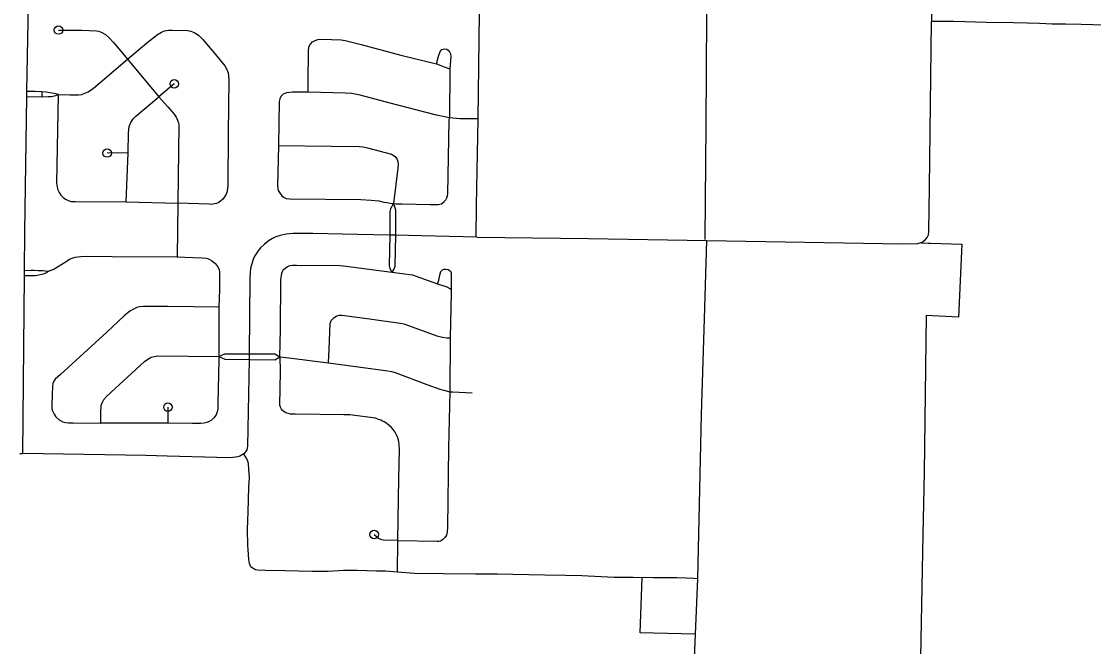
# Model space of a CAD drawing. Extents: x 670147 to 673275, y 705573 to 707613.
# Drawn here: x 671405.1 to 671531.7, y 706500.4 to 706574.4 of the extents above; entities that cross this region are included whole.
import ezdxf

# ---------------------------------------------------------------- set-up
doc = ezdxf.new("R2010")
doc.units = 0
for name, color, linetype in [('33', 7, 'Continuous'), ('34', 7, 'Continuous'), ('6', 7, 'Continuous')]:
    doc.layers.add(name, color=color, linetype=linetype)

msp = doc.modelspace()

# ---------------------------------------------------------------- linework, layer by layer
at = {"layer": '33'}
for points in [[(671405.77, 706600.99), (671405.93, 706600.45), (671406.06, 706599.94), (671406.11, 706599.42), (671406.11, 706598.91), (671406.1, 706597.84), (671406.05, 706596.5), (671405.99, 706594.63), (671405.97, 706592.61), (671405.92, 706588.93), (671405.92, 706586.38), (671405.93, 706583.98), (671405.91, 706581.68), (671405.89, 706579.21), (671405.87, 706576.46), (671405.69, 706566.1), (671405.68, 706565.43), (671405.44, 706549.47), (671405.41, 706544.92), (671405.41, 706544.26)], [(671512.54, 706583.16), (671512.57, 706574.34)], [(671458.8, 706548.89), (671458.84, 706552.6), (671459.04, 706562.85), (671459.17, 706575.33), (671459.22, 706577.33), (671459.25, 706577.76)], [(671458.88, 706548.87), (671472.04, 706548.68), (671486.03, 706548.44), (671509.15, 706548.08), (671510.97, 706548.1), (671511.47, 706548.27), (671511.81, 706548.53), (671512.07, 706548.83), (671512.22, 706549.11), (671512.26, 706549.52), (671512.35, 706554.75), (671512.57, 706574.34)], [(671552.18, 706573.71), (671547.89, 706573.7), (671545.67, 706573.7), (671541.56, 706573.85), (671538.46, 706573.85), (671537.78, 706573.85), (671534.92, 706573.88), (671531.63, 706573.96), (671530.23, 706573.98), (671528.39, 706574.05), (671526.83, 706574.04), (671525.32, 706574.13), (671523.91, 706574.14), (671522.26, 706574.19), (671519.05, 706574.24), (671515.2, 706574.36), (671512.57, 706574.34)], [(671409.42, 706565.71), (671410.8, 706565.68), (671411.8, 706565.68), (671412.23, 706565.73), (671412.55, 706565.86), (671412.95, 706566.04), (671413.58, 706566.46), (671414.36, 706567.13), (671417.59, 706569.88), (671419.9, 706571.83), (671421.14, 706572.83), (671421.63, 706573.1), (671421.98, 706573.23), (671422.45, 706573.32), (671422.92, 706573.33), (671424.7, 706573.28), (671425.08, 706573.22), (671425.48, 706573.07), (671426.01, 706572.74), (671426.52, 706572.23), (671428, 706570.43), (671429.09, 706569.12), (671429.33, 706568.66), (671429.48, 706568.29), (671429.55, 706567.9), (671429.59, 706567.45), (671429.51, 706561.18), (671429.45, 706554.95), (671429.38, 706554.3), (671429.25, 706553.94), (671429.08, 706553.61), (671428.86, 706553.35), (671428.58, 706553.1), (671428.33, 706552.93), (671428.11, 706552.85), (671427.87, 706552.78), (671427.54, 706552.73), (671427.27, 706552.74), (671423.55, 706552.86)], [(671409.46, 706573.34), (671412.21, 706573.31), (671413.95, 706573.25), (671414.23, 706573.19), (671414.56, 706573.07), (671415.01, 706572.81), (671415.42, 706572.45), (671416, 706571.82), (671417.59, 706569.88)], [(671438.94, 706566), (671438.96, 706567.31), (671438.99, 706570.8), (671439.04, 706571.35), (671439.19, 706571.62), (671439.47, 706571.93), (671439.78, 706572.11), (671440.1, 706572.22), (671440.61, 706572.27), (671441.72, 706572.23), (671442.85, 706572.17), (671443.3, 706572.1), (671445.21, 706571.62), (671449.9, 706570.38), (671454.1, 706569.33), (671455.01, 706569.01), (671455.69, 706568.75)], [(671454.1, 706569.33), (671454.34, 706570.24), (671454.52, 706570.82), (671454.74, 706571.03), (671455.05, 706571.13), (671455.31, 706571.09), (671455.49, 706570.98), (671455.65, 706570.78), (671455.76, 706570.54), (671455.78, 706570.2), (671455.69, 706568.75), (671455.62, 706562.96)], [(671417.59, 706569.88), (671421.32, 706565.44), (671422.36, 706564.28), (671423.1, 706563.41), (671423.35, 706563.04), (671423.51, 706562.68), (671423.63, 706562.38), (671423.66, 706562.13), (671423.55, 706552.86), (671423.49, 706546.53)], [(671423.13, 706566.98), (671421.32, 706565.44)], [(671405.69, 706566.1), (671406.7, 706566.1), (671407.5, 706566.08), (671407.99, 706566.04), (671408.45, 706565.97), (671408.93, 706565.87), (671409.24, 706565.78), (671409.42, 706565.71), (671409.11, 706565.55), (671408.64, 706565.43), (671408.23, 706565.43), (671407.48, 706565.42), (671405.68, 706565.43)], [(671407.5, 706566.08), (671407.48, 706565.42)], [(671409.42, 706565.71), (671409.23, 706555.25), (671409.28, 706554.78), (671409.36, 706554.45), (671409.52, 706554.13), (671409.73, 706553.82), (671410.02, 706553.53), (671410.3, 706553.33), (671410.63, 706553.18), (671410.92, 706553.08), (671411.41, 706553.06), (671417.46, 706553.01), (671423.55, 706552.86)], [(671417.46, 706553.01), (671417.68, 706558.84), (671417.72, 706561.17), (671417.82, 706561.95), (671418, 706562.39), (671418.27, 706562.83), (671418.58, 706563.17), (671421.32, 706565.44)], [(671438.94, 706566), (671437.08, 706566.01), (671436.37, 706565.93), (671436, 706565.76), (671435.71, 706565.48), (671435.59, 706565.2), (671435.53, 706564.88), (671435.45, 706559.68), (671435.34, 706554.87), (671435.41, 706554.37), (671435.54, 706554.12), (671435.83, 706553.72), (671436.12, 706553.53), (671436.35, 706553.41), (671436.77, 706553.38), (671445.16, 706553.3), (671446.39, 706553.24), (671447.31, 706553.15), (671447.9, 706553), (671448.27, 706552.94), (671448.62, 706552.88), (671449.01, 706552.85), (671449.32, 706552.81), (671450.03, 706552.8), (671453.34, 706552.72), (671454.32, 706552.73), (671454.71, 706552.81), (671454.99, 706553.06), (671455.22, 706553.28), (671455.33, 706553.52), (671455.4, 706553.73), (671455.43, 706553.97), (671455.52, 706558.3), (671455.6, 706562.63), (671455.62, 706562.96)], [(671459.04, 706562.85), (671456.87, 706562.86), (671455.62, 706562.96), (671454.09, 706563.27), (671448.47, 706564.72), (671445.09, 706565.65), (671444.09, 706565.82), (671443.31, 706565.89), (671438.94, 706566)], [(671435.45, 706559.68), (671441.72, 706559.63), (671444.98, 706559.58), (671445.46, 706559.53), (671445.94, 706559.42), (671448.8, 706558.68), (671449.22, 706558.37), (671449.47, 706558.02), (671449.53, 706557.74), (671449.56, 706557.43), (671449.53, 706557.01), (671449.01, 706552.85)], [(671417.68, 706558.84), (671415.2, 706558.8)], [(671449.01, 706552.85), (671448.67, 706552.2), (671448.6, 706551.87), (671448.6, 706549.1), (671448.52, 706545.48), (671448.59, 706545.16), (671448.83, 706544.7)], [(671449.01, 706552.85), (671449.27, 706552.1), (671449.27, 706551.85), (671449.26, 706549.1), (671449.19, 706545.41), (671449.09, 706545.13), (671448.83, 706544.7)], [(671458.88, 706548.87), (671452.33, 706549.02), (671449.26, 706549.1), (671448.6, 706549.1), (671444.77, 706549.17), (671439.48, 706549.27), (671437.13, 706549.28), (671436.34, 706549.21), (671435.63, 706549.06), (671435.14, 706548.9), (671434.73, 706548.69), (671434.33, 706548.44), (671433.79, 706548.04), (671433.32, 706547.6), (671433.01, 706547.2), (671432.79, 706546.87), (671432.57, 706546.51), (671432.4, 706546.09), (671432.25, 706545.58), (671432.15, 706545.13), (671432.11, 706544.68), (671432.06, 706543.99), (671431.99, 706535.04), (671431.98, 706534.39)], [(671484.25, 706468.98), (671484.24, 706470.54), (671484.22, 706471.93), (671484.23, 706473.39), (671484.18, 706476.23), (671484.19, 706477.94), (671484.12, 706481.11), (671484.03, 706483.35), (671484, 706486.41), (671484.09, 706487.48), (671484.18, 706488.94), (671484.22, 706490.64), (671484.98, 706508.45), (671485.39, 706527.9), (671485.75, 706539.19), (671486.03, 706548.44)], [(671408.26, 706544.84), (671408.9, 706545.08), (671409.32, 706545.33), (671410.36, 706545.97), (671410.77, 706546.24), (671411.07, 706546.37), (671411.44, 706546.48), (671411.78, 706546.53), (671412.09, 706546.56), (671412.83, 706546.61), (671415.78, 706546.56), (671423.49, 706546.53), (671425.33, 706546.44), (671426.41, 706546.4), (671426.95, 706546.36), (671427.25, 706546.26), (671427.52, 706546.09), (671427.93, 706545.78), (671428.18, 706545.47), (671428.35, 706545.2), (671428.42, 706545), (671428.47, 706544.71), (671428.47, 706542.62), (671428.4, 706540.59), (671428.38, 706535.16), (671428.39, 706534.75), (671428.39, 706534.34), (671428.29, 706529.19), (671428.26, 706528.56), (671428.2, 706528.2), (671428.08, 706527.84), (671427.8, 706527.47), (671427.54, 706527.22), (671427.27, 706527.05), (671426.97, 706526.93), (671426.66, 706526.84), (671426.28, 706526.8), (671425.28, 706526.8), (671422.36, 706526.84), (671414.46, 706526.85)], [(671435.58, 706534.7), (671435.68, 706537.95), (671435.73, 706543.8), (671435.83, 706544.6), (671436.01, 706544.97), (671436.22, 706545.2), (671436.52, 706545.39), (671436.81, 706545.51), (671437.08, 706545.54), (671437.58, 706545.54), (671442.71, 706545.49), (671443.44, 706545.42), (671448.83, 706544.7), (671451.27, 706544.38), (671451.59, 706544.27), (671454.22, 706543.35), (671455.33, 706542.96), (671455.67, 706542.77), (671455.82, 706542.62), (671455.85, 706542.28), (671455.73, 706536.94), (671455.68, 706530.58)], [(671405.41, 706544.26), (671405.2, 706523.26)], [(671405.41, 706544.92), (671406.18, 706544.95), (671406.57, 706544.94), (671407.05, 706544.92), (671407.57, 706544.9), (671407.94, 706544.87), (671408.26, 706544.84), (671408.07, 706544.66), (671407.78, 706544.51), (671407.47, 706544.42), (671407.12, 706544.34), (671406.72, 706544.29), (671406.21, 706544.26), (671405.41, 706544.26)], [(671454.22, 706543.35), (671454.37, 706543.75), (671454.49, 706544.36), (671454.62, 706544.8), (671454.81, 706544.97), (671455.01, 706545.07), (671455.25, 706545.08), (671455.48, 706545.03), (671455.77, 706544.85), (671455.85, 706544.63), (671455.84, 706544.09), (671455.82, 706542.62)], [(671428.4, 706540.59), (671422.38, 706540.65), (671419.5, 706540.67), (671419.04, 706540.62), (671418.69, 706540.53), (671418.3, 706540.35), (671417.89, 706540.12), (671417.22, 706539.56), (671415.16, 706537.61), (671409.68, 706532.63), (671409.08, 706532.05), (671408.91, 706531.81), (671408.79, 706531.56), (671408.75, 706531.25), (671408.69, 706530.21), (671408.66, 706528.95), (671408.67, 706528.56), (671408.76, 706528.3), (671408.93, 706527.91), (671409.14, 706527.6), (671409.53, 706527.26), (671409.97, 706527.03), (671410.3, 706526.92), (671410.64, 706526.9), (671411.19, 706526.91), (671414.46, 706526.85)], [(671441.33, 706533.99), (671441.44, 706535.61), (671441.54, 706538.66), (671441.68, 706538.98), (671442.01, 706539.36), (671442.32, 706539.54), (671442.6, 706539.63), (671442.91, 706539.63), (671445.93, 706539.25), (671449.82, 706538.7), (671450.25, 706538.6), (671451.21, 706538.24), (671454.16, 706537.2), (671454.82, 706537.01), (671455.32, 706536.96), (671455.73, 706536.94)], [(671428.39, 706534.75), (671429.12, 706535.07), (671431.99, 706535.04), (671435.01, 706535.06), (671435.58, 706534.7)], [(671431.98, 706534.39), (671431.77, 706524.14), (671431.72, 706523.72), (671431.54, 706523.45), (671431.33, 706523.23), (671430.87, 706522.97), (671430.62, 706522.86), (671430.36, 706522.82), (671430.03, 706522.79), (671429.61, 706522.75), (671422.29, 706522.95), (671419.77, 706523.04), (671405.2, 706523.26)], [(671414.46, 706526.85), (671414.46, 706528.17), (671414.48, 706528.85), (671414.54, 706529.07), (671414.65, 706529.36), (671414.81, 706529.66), (671415.17, 706530.07), (671418.13, 706532.76), (671419.63, 706534.14), (671420.02, 706534.43), (671420.41, 706534.65), (671420.75, 706534.76), (671421.18, 706534.82), (671428.39, 706534.75)], [(671428.39, 706534.75), (671429.11, 706534.42), (671431.98, 706534.39), (671435, 706534.36), (671435.58, 706534.7)], [(671449.51, 706509.24), (671449.55, 706512.93), (671449.55, 706513.02), (671449.66, 706520.33), (671449.74, 706523.74), (671449.71, 706524.3), (671449.65, 706524.68), (671449.53, 706525.11), (671449.38, 706525.47), (671449.21, 706525.79), (671448.98, 706526.1), (671448.77, 706526.34), (671448.54, 706526.55), (671448.22, 706526.8), (671447.94, 706527), (671447.74, 706527.1), (671447.51, 706527.21), (671447.26, 706527.3), (671446.89, 706527.43), (671443.86, 706527.83), (671443.55, 706527.83), (671443.17, 706527.84), (671437.43, 706527.91), (671436.87, 706527.93), (671436.57, 706527.99), (671436.31, 706528.07), (671436.12, 706528.19), (671435.91, 706528.36), (671435.79, 706528.51), (671435.7, 706528.67), (671435.66, 706528.74), (671435.63, 706528.86), (671435.58, 706529), (671435.66, 706532.97), (671435.62, 706534.74)], [(671435.58, 706534.7), (671436.66, 706534.57), (671441.33, 706533.99), (671448.37, 706533.03), (671448.78, 706532.98), (671449.21, 706532.83), (671452.98, 706531.44), (671454.51, 706530.89), (671454.98, 706530.77), (671455.68, 706530.58), (671456.05, 706530.55), (671458.32, 706530.46)], [(671455.68, 706530.58), (671455.51, 706523.94), (671455.4, 706514.58), (671455.36, 706514), (671455.27, 706513.63), (671455.09, 706513.33), (671454.82, 706513.08), (671454.59, 706512.92), (671454.39, 706512.87), (671454.13, 706512.85), (671449.55, 706512.93)], [(671422.38, 706528.75), (671422.36, 706526.84)], [(671404.89, 706523.26), (671405.2, 706523.26)], [(671446.74, 706513.7), (671447, 706513.46), (671447.26, 706513.26), (671447.5, 706513.14), (671447.81, 706513.07), (671449.55, 706513.02)]]:
    msp.add_lwpolyline(points, dxfattribs=at)
for centre in [(671423.13, 706566.98), (671415.2, 706558.8), (671422.38, 706528.75), (671446.74, 706513.7)]:
    msp.add_circle(centre, 0.5, dxfattribs=at)
at = {"layer": '34'}
msp.add_lwpolyline([(671484.98, 706508.45), (671484.48, 706508.48), (671483.58, 706508.53), (671482.48, 706508.57), (671479.75, 706508.59), (671477.33, 706508.6), (671475.08, 706508.62), (671471.27, 706508.8), (671469.33, 706508.86), (671466.89, 706508.9), (671463.1, 706508.98), (671461.3, 706508.99), (671458.72, 706509), (671454.93, 706509.04), (671451.5, 706509.1), (671449.51, 706509.24), (671448.07, 706509.34), (671447, 706509.37), (671444.75, 706509.43), (671443.71, 706509.43), (671443.11, 706509.43), (671442.57, 706509.38), (671441.26, 706509.31), (671439.43, 706509.33), (671436.18, 706509.4), (671433.89, 706509.43), (671432.98, 706509.49), (671432.74, 706509.53), (671432.34, 706509.74), (671432.18, 706509.89), (671432.09, 706510.06), (671432.02, 706510.28), (671431.94, 706510.72), (671431.88, 706511.32), (671431.81, 706512.44), (671431.79, 706514.25), (671431.8, 706515.38), (671431.84, 706516.35), (671431.95, 706519.28), (671432, 706520.45), (671431.93, 706521.43), (671431.9, 706522.07), (671431.77, 706522.5), (671431.61, 706522.77), (671431.33, 706523.23)], dxfattribs=at)
msp.add_circle((671409.46, 706573.34), 0.5, dxfattribs=at)
at = {"layer": '6'}
for points in [[(671486.19, 706601.22), (671486.18, 706600.91), (671486.15, 706595.32), (671486.09, 706588.05), (671485.98, 706575.1), (671485.9, 706562.14), (671485.81, 706548.69), (671485.81, 706548.56)], [(671511.3, 706548.17), (671512.16, 706548.16), (671512.47, 706548.15), (671516.14, 706548.03), (671515.76, 706539.41), (671511.94, 706539.58), (671511.69, 706521.03), (671511.54, 706513.7), (671511.19, 706495.03)], [(671484.62, 706501.89), (671478.17, 706502.08), (671478.38, 706508.59)]]:
    msp.add_lwpolyline(points, dxfattribs=at)

doc.saveas('drawing.dxf')
